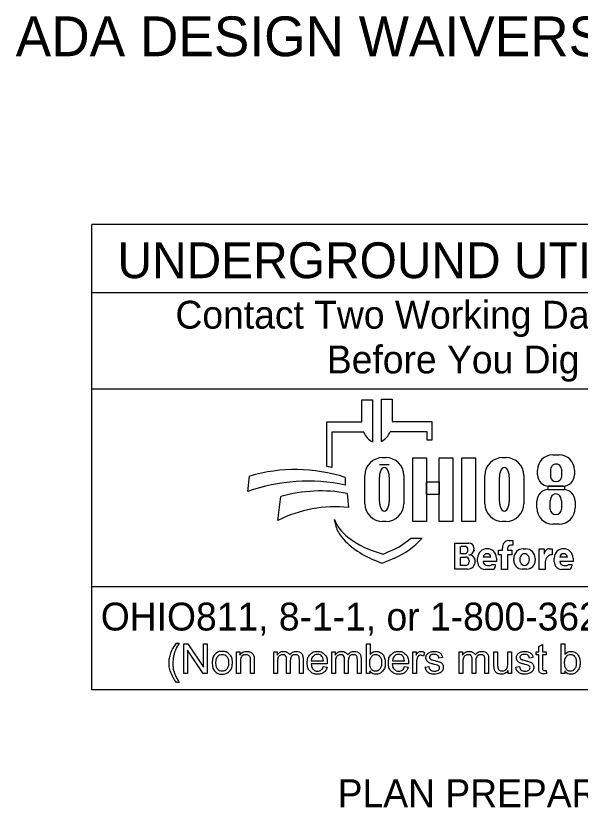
# Model space of a CAD drawing. Extents: x -10.1 to 68, y -9.5 to 29.2.
# Drawn here: x 35.995 to 38.831, y 1.553 to 5.529 of the extents above; entities that cross this region are included whole.
import ezdxf

# ---------------------------------------------------------------- set-up
doc = ezdxf.new("R2010")
doc.units = 0
doc.layers.add('SH_Data', color=7, linetype='Continuous')
doc.layers.add('SH_Text', color=7, linetype='Continuous')

msp = doc.modelspace()

# ---------------------------------------------------------------- linework, layer by layer
at = {"layer": 'SH_Data'}
for p, q in [((36.3775, 2.1428), (36.3775, 4.4803)), ((40.6275, 4.4803), (36.3775, 4.4803)), ((36.3775, 4.1387), (40.6275, 4.1387)), ((36.3775, 3.6553), (40.6275, 3.6553)), ((40.6275, 2.6607), (36.3775, 2.6607)), ((40.6275, 2.1428), (36.3775, 2.1428))]:
    msp.add_line(p, q, dxfattribs=at)
at = {"layer": 'SH_Text'}
for p, q in [((37.7335, 3.4883), (37.7335, 3.5998)), ((37.7335, 3.5998), (37.7872, 3.5998)), ((37.7872, 3.5998), (37.7872, 3.3877)), ((37.8329, 3.39), (37.8329, 3.6021)), ((37.8329, 3.6021), (37.8865, 3.6021)), ((37.8865, 3.6021), (37.8865, 3.4906)), ((37.5576, 3.2644), (37.5576, 3.4883)), ((37.5576, 3.4883), (37.7335, 3.4883)), ((37.8865, 3.4906), (38.0857, 3.4906)), ((38.0857, 3.4906), (38.0857, 3.3968)), ((37.5828, 3.4369), (37.5828, 3.26)), ((37.7439, 3.4369), (37.5828, 3.4369)), ((38.0625, 3.4392), (37.8761, 3.4392)), ((38.0625, 3.3968), (38.0625, 3.4392)), ((38.0857, 3.3968), (38.0625, 3.3968)), ((37.8385, 3.3091), (37.8551, 3.3091)), ((38.4416, 3.3091), (38.4581, 3.3091)), ((38.6931, 3.3231), (38.7258, 3.3231)), ((37.8718, 3.2721), (37.822, 3.2721)), ((38.6168, 3.2225), (38.6168, 3.2468)), ((38.683, 3.2111), (38.683, 3.2504)), ((38.7371, 3.2504), (38.7371, 3.2111)), ((38.8022, 3.2468), (38.8022, 3.2225)), ((37.1602, 3.1381), (37.1696, 3.2162)), ((37.6509, 3.2097), (37.6509, 3.1709)), ((37.7491, 3.0776), (37.7491, 3.2196)), ((37.822, 3.089), (37.822, 3.2114)), ((37.8718, 3.2114), (37.8718, 3.089)), ((37.9445, 3.2196), (37.9445, 3.0776)), ((38.3521, 3.0776), (38.3521, 3.2196)), ((38.425, 3.089), (38.425, 3.2114)), ((38.4748, 3.2114), (38.4748, 3.089)), ((38.5476, 3.2196), (38.5476, 3.0776)), ((38.671, 3.1482), (38.7483, 3.1482)), ((38.7462, 3.1665), (38.6728, 3.1665)), ((37.312, 2.9936), (37.3267, 3.1137)), ((37.6608, 3.1291), (37.6671, 3.0582)), ((38.6131, 3.0563), (38.6131, 3.0903)), ((38.6806, 3.0503), (38.6806, 3.0912)), ((38.7374, 3.0912), (38.7374, 3.0503)), ((38.8062, 3.0903), (38.8062, 3.0563)), ((37.5997, 2.9807), (37.5967, 2.9986)), ((37.8551, 2.9882), (37.8385, 2.9882)), ((38.4581, 2.9882), (38.4416, 2.9882)), ((38.7252, 2.9753), (38.6941, 2.9753)), ((37.98, 2.9048), (38.0375, 2.9048)), ((38.2013, 2.749), (38.2013, 2.8798)), ((38.2013, 2.8798), (38.2725, 2.8798)), ((38.2293, 2.8263), (38.2293, 2.8632)), ((38.2545, 2.8632), (38.2332, 2.8632)), ((38.4739, 2.8926), (38.4934, 2.8926)), ((38.4934, 2.8691), (38.4832, 2.8691)), ((38.4934, 2.8926), (38.4934, 2.8696)), ((37.7816, 2.8444), (37.841, 2.8239)), ((37.841, 2.8239), (37.8821, 2.8417)), ((38.2487, 2.8263), (38.2293, 2.8263)), ((38.2963, 2.856), (38.2963, 2.8481)), ((38.4213, 2.8212), (38.4213, 2.8442)), ((38.4213, 2.8442), (38.4406, 2.8442)), ((38.4406, 2.8442), (38.4406, 2.8546)), ((38.4667, 2.8526), (38.4667, 2.8442)), ((38.4667, 2.8442), (38.4883, 2.8442)), ((38.4883, 2.8442), (38.4883, 2.8212)), ((38.5451, 2.8508), (38.5573, 2.8508)), ((38.6254, 2.7478), (38.6254, 2.8505)), ((38.6254, 2.8505), (38.6499, 2.8505)), ((38.6499, 2.8505), (38.6499, 2.8237)), ((38.6772, 2.8505), (38.691, 2.8505)), ((38.691, 2.8505), (38.691, 2.8209)), ((37.835, 2.7769), (37.7976, 2.7934)), ((37.8983, 2.8044), (37.835, 2.7769)), ((38.2293, 2.7669), (38.2293, 2.8097)), ((38.2293, 2.8097), (38.2548, 2.8097)), ((38.2729, 2.7916), (38.2729, 2.7853)), ((38.3043, 2.7887), (38.3043, 2.7884)), ((38.3159, 2.7858), (38.3159, 2.8042)), ((38.3824, 2.8082), (38.3439, 2.8082)), ((38.4104, 2.7866), (38.344, 2.7866)), ((38.4104, 2.8042), (38.4104, 2.7866)), ((38.4362, 2.8212), (38.4213, 2.8212)), ((38.4362, 2.7478), (38.4362, 2.8212)), ((38.4883, 2.8212), (38.4667, 2.8212)), ((38.4667, 2.8212), (38.4667, 2.7478)), ((38.4973, 2.7922), (38.4973, 2.8029)), ((38.6051, 2.8029), (38.6051, 2.7922)), ((38.6559, 2.786), (38.6559, 2.7478)), ((38.7008, 2.7858), (38.7008, 2.8042)), ((38.7674, 2.8082), (38.7288, 2.8082)), ((38.7953, 2.7866), (38.7289, 2.7866)), ((38.7953, 2.8042), (38.7953, 2.7866)), ((38.265, 2.749), (38.2013, 2.749)), ((38.2546, 2.7669), (38.2293, 2.7669)), ((38.3892, 2.7478), (38.3538, 2.7478)), ((38.3649, 2.7673), (38.379, 2.7673)), ((38.3876, 2.7729), (38.4045, 2.7729)), ((38.4045, 2.7729), (38.4045, 2.7631)), ((38.4667, 2.7478), (38.4362, 2.7478)), ((38.5623, 2.7494), (38.5401, 2.7494)), ((38.6559, 2.7478), (38.6254, 2.7478)), ((38.7742, 2.7478), (38.7388, 2.7478)), ((38.7498, 2.7673), (38.7639, 2.7673)), ((38.7725, 2.7729), (38.7894, 2.7729)), ((38.7894, 2.7729), (38.7894, 2.7631))]:
    msp.add_line(p, q, dxfattribs=at)
for points in [[(37.991, 3.3081), (38.0589, 3.3081), (38.0589, 2.9881), (37.991, 2.9881)], [(38.1231, 3.3081), (38.1911, 3.3081), (38.1911, 2.9881), (38.1231, 2.9881)], [(38.2364, 3.3081), (38.3052, 3.3081), (38.3052, 2.9881), (38.2364, 2.9881)], [(38.0589, 3.1882), (38.1231, 3.1882), (38.1231, 3.1242), (38.0589, 3.1242)], [(38.6706, 3.1665), (38.7523, 3.1665), (38.7523, 3.1481), (38.6706, 3.1481)]]:
    msp.add_lwpolyline(points, close=True, dxfattribs=at)
for points in [[(36.8021, 2.3766), (36.8153, 2.3766)], [(36.8389, 2.2239), (36.8389, 2.3741), (36.8592, 2.3741), (36.9382, 2.2561), (36.9382, 2.3741), (36.9572, 2.3741), (36.9572, 2.2239), (36.9369, 2.2239), (36.8579, 2.3419), (36.8579, 2.2239), (36.8389, 2.2239)], [(37.7743, 2.2239), (37.7573, 2.2239), (37.7573, 2.3741), (37.7757, 2.3741), (37.7757, 2.3206)], [(38.6233, 2.2558), (38.6233, 2.3185), (38.6097, 2.3185), (38.6097, 2.3328), (38.6233, 2.3328), (38.6233, 2.3597), (38.6417, 2.3708), (38.6417, 2.3328), (38.6601, 2.3328), (38.6601, 2.3185), (38.6417, 2.3185), (38.6417, 2.2547)], [(38.7534, 2.2239), (38.7363, 2.2239), (38.7363, 2.3741), (38.7548, 2.3741), (38.7548, 2.3206)], [(37.1048, 2.2239), (37.1048, 2.3328), (37.1214, 2.3328), (37.1214, 2.3173)], [(37.2912, 2.2239), (37.2912, 2.3328), (37.3077, 2.3328), (37.3077, 2.3174)], [(37.5826, 2.2239), (37.5826, 2.3328), (37.5991, 2.3328), (37.5991, 2.3174)], [(37.9904, 2.2239), (37.9904, 2.3328), (38.007, 2.3328), (38.007, 2.3163)], [(38.0495, 2.3293), (38.043, 2.3122)], [(38.2236, 2.2239), (38.2236, 2.3328), (38.2401, 2.3328), (38.2401, 2.3174)], [(38.3979, 2.2654), (38.3979, 2.3328), (38.4164, 2.3328), (38.4164, 2.2724)], [(38.4676, 2.2745), (38.4676, 2.3328), (38.4861, 2.3328), (38.4861, 2.2239), (38.4696, 2.2239)], [(37.1233, 2.2833), (37.1233, 2.2239), (37.1048, 2.2239)], [(37.1932, 2.2908), (37.1932, 2.2239), (37.1748, 2.2239), (37.1748, 2.2901)], [(37.3097, 2.2803), (37.3097, 2.2239), (37.2912, 2.2239)], [(37.3743, 2.2871), (37.3743, 2.2239), (37.3559, 2.2239), (37.3559, 2.2946)], [(37.4388, 2.2986), (37.4388, 2.2239), (37.4203, 2.2239), (37.4203, 2.2924)], [(37.56, 2.2736), (37.4788, 2.2736)], [(37.4799, 2.2887), (37.5406, 2.2887)], [(37.601, 2.2803), (37.601, 2.2239), (37.5826, 2.2239)], [(37.6657, 2.2871), (37.6657, 2.2239), (37.6473, 2.2239), (37.6473, 2.2946)], [(37.7301, 2.2986), (37.7301, 2.2239), (37.7117, 2.2239), (37.7117, 2.2924)], [(37.968, 2.2736), (37.8868, 2.2736)], [(37.8879, 2.2887), (37.9486, 2.2887)], [(38.0088, 2.2809), (38.0088, 2.2239), (37.9904, 2.2239)], [(38.1394, 2.3046), (38.1213, 2.3022)], [(38.242, 2.2803), (38.242, 2.2239), (38.2236, 2.2239)], [(38.3067, 2.2871), (38.3067, 2.2239), (38.2883, 2.2239), (38.2883, 2.2946)], [(38.3711, 2.2986), (38.3711, 2.2239), (38.3527, 2.2239), (38.3527, 2.2924)], [(38.594, 2.3046), (38.5759, 2.3022)], [(37.5404, 2.2591), (37.5595, 2.2567)], [(37.7743, 2.2375), (37.7743, 2.2239)], [(37.9484, 2.2591), (37.9675, 2.2567)], [(38.053, 2.2564), (38.0712, 2.2593)], [(38.4696, 2.2239), (38.4696, 2.24)], [(38.5076, 2.2564), (38.5258, 2.2593)], [(38.6601, 2.2404), (38.6628, 2.2241)], [(38.7534, 2.2375), (38.7534, 2.2239)], [(36.8153, 2.1798), (36.8021, 2.1798)]]:
    msp.add_lwpolyline(points, dxfattribs=at)
for centre, radius, start, end in [((37.8353, 3.4736), 0.0985, 201.9296, 240.7469), ((37.7847, 3.476), 0.0985, 299.2531, 338.0704), ((37.8385, 3.2196), 0.0895, 90, 180), ((37.8551, 3.2196), 0.0895, 0, 90), ((38.4416, 3.2196), 0.0895, 90, 180), ((38.4581, 3.2196), 0.0895, 0, 90), ((38.6931, 3.2468), 0.0763, 90, 180), ((38.7258, 3.2468), 0.0763, 0, 90), ((37.4295, 2.4554), 0.8191, 79.2074, 81.0007), ((37.3997, 2.4302), 0.8191, 72.1402, 106.3144), ((38.6728, 3.2225), 0.056, 180, 270), ((38.7462, 3.2225), 0.056, 270, 0), ((37.4628, 2.2991), 0.8919, 77.8238, 109.8274), ((37.5267, 2.4094), 0.7322, 79.44, 105.8467), ((38.671, 3.0903), 0.0579, 90, 180), ((38.7483, 3.0903), 0.0579, 0, 90), ((37.5987, 2.4262), 0.6357, 83.8248, 116.8021), ((37.8385, 3.0776), 0.0895, 180, 270), ((37.8551, 3.0776), 0.0895, 270, 0), ((38.4416, 3.0776), 0.0895, 180, 270), ((38.4581, 3.0776), 0.0895, 270, 0), ((38.6941, 3.0563), 0.081, 180, 270), ((38.7252, 3.0563), 0.081, 270, 0), ((37.7841, 3.0707), 0.2008, 201.0457, 232.5314), ((37.741, 3.0048), 0.1433, 189.6817, 216.0884), ((37.8747, 3.1022), 0.3088, 216.0884, 235.7167), ((37.9766, 3.3219), 0.5173, 232.5314, 241.794), ((37.7387, 3.1722), 0.3602, 293.4582, 312.0712), ((37.7387, 3.1722), 0.401, 293.4582, 317.8286), ((37.8914, 3.1631), 0.3371, 241.794, 250.9821), ((38.2505, 2.8463), 0.0169, 357.8325, 90), ((38.2725, 2.856), 0.0238, 0, 90), ((38.4739, 2.859), 0.0335, 90, 187.5187), ((38.4832, 2.8526), 0.0165, 90, 180), ((38.0412, 3.3465), 0.6044, 235.7167, 246.2325), ((38.2487, 2.845), 0.0187, 270, 2.0582), ((38.2721, 2.8453), 0.0243, 270, 6.6529), ((38.2827, 2.8438), 0.0175, 347.4023, 0), ((38.3631, 2.8042), 0.0473, 0, 180), ((38.3632, 2.8072), 0.0193, 2.9632, 177.0368), ((38.5451, 2.8029), 0.0478, 90, 180), ((38.5573, 2.8029), 0.0478, 0, 90), ((38.6768, 2.8237), 0.0269, 89.2449, 180), ((38.7481, 2.8042), 0.0473, 0, 180), ((38.7481, 2.8072), 0.0193, 2.9632, 177.0368), ((38.2546, 2.7853), 0.0184, 270, 0), ((38.2548, 2.7916), 0.0181, 0, 90), ((38.265, 2.7884), 0.0393, 270, 0), ((38.2722, 2.7889), 0.0321, 4.0748, 90), ((38.2714, 2.7887), 0.033, 0, 11.7502), ((38.3538, 2.7858), 0.038, 180, 270), ((38.3649, 2.7883), 0.021, 184.827, 270), ((38.5401, 2.7922), 0.0428, 180, 270), ((38.5623, 2.7922), 0.0428, 270, 0), ((38.6908, 2.786), 0.0349, 89.6033, 180), ((38.7388, 2.7858), 0.038, 180, 270), ((38.7498, 2.7883), 0.021, 184.827, 270), ((38.379, 2.7767), 0.00938, 270, 335.9979), ((38.3892, 2.7631), 0.0152, 270, 0), ((38.7639, 2.7767), 0.00938, 270, 335.9979), ((38.7742, 2.7631), 0.0152, 270, 0)]:
    msp.add_arc(centre, radius, start, end, dxfattribs=at)
for centre, major_axis, ratio, start_param, end_param in [((38.71, 3.2504), (0.0271, 0), 0.969373, 0, 3.141593), ((37.8469, 3.2114), (0, 0.0484), 0.514403, 4.712389, 7.853982), ((38.4499, 3.2114), (0, 0.0484), 0.514403, 4.712389, 7.853982), ((38.71, 3.2111), (0.0271, 0), 0.818453, 3.141593, 6.283185), ((38.709, 3.0912), (0, 0.0358), 0.794529, 4.712389, 7.853982), ((37.8469, 3.089), (0, 0.0484), 0.514403, 1.570796, 4.712389), ((38.4499, 3.089), (0, 0.0484), 0.514403, 1.570796, 4.712389), ((38.709, 3.0503), (0.0284, 0), 0.959837, 3.141593, 6.283185), ((38.5517, 2.7976), (0, 0.029), 0.832186, 4.712389, 7.853982), ((38.5517, 2.7976), (0, 0.0302), 0.797287, 1.570796, 4.712389)]:
    msp.add_ellipse(centre, major_axis=major_axis, ratio=ratio, start_param=start_param, end_param=end_param, dxfattribs=at)
for points in [[(36.8021, 2.1798), (36.7869, 2.199), (36.7763, 2.2248), (36.7657, 2.2506), (36.7657, 2.2783), (36.7657, 2.3026), (36.7736, 2.325), (36.7829, 2.3509), (36.8021, 2.3766)], [(36.8153, 2.3766), (36.8029, 2.3553), (36.7989, 2.3462), (36.7927, 2.332), (36.7891, 2.3167), (36.7847, 2.2975), (36.7847, 2.2782), (36.7847, 2.2289), (36.8153, 2.1798)], [(36.9814, 2.2783), (36.9814, 2.3085), (36.9981, 2.3231), (37.0122, 2.3352), (37.0323, 2.3352), (37.0547, 2.3352), (37.069, 2.3205), (37.0832, 2.3058), (37.0832, 2.2799), (37.0832, 2.2589), (37.0769, 2.2469), (37.0706, 2.2348), (37.0586, 2.2282), (37.0466, 2.2215), (37.0323, 2.2215), (37.0095, 2.2215), (36.9954, 2.2362), (36.9814, 2.2508), (36.9814, 2.2783)], [(37.0003, 2.2783), (37.0003, 2.2574), (37.0094, 2.247), (37.0185, 2.2366), (37.0323, 2.2366), (37.046, 2.2366), (37.0551, 2.2471), (37.0642, 2.2575), (37.0642, 2.279), (37.0642, 2.2991), (37.0551, 2.3095), (37.0459, 2.3199), (37.0323, 2.3199), (37.0185, 2.3199), (37.0094, 2.3096), (37.0003, 2.2992), (37.0003, 2.2783)], [(37.1214, 2.3173), (37.1334, 2.3352), (37.156, 2.3352), (37.1659, 2.3352), (37.1741, 2.3316), (37.1823, 2.3281), (37.1864, 2.3224), (37.1905, 2.3166), (37.1922, 2.3087), (37.1932, 2.3036), (37.1932, 2.2908)], [(37.1748, 2.2901), (37.1748, 2.3013), (37.1726, 2.3069), (37.1705, 2.3125), (37.165, 2.3158), (37.1595, 2.3191), (37.1521, 2.3191), (37.1404, 2.3191), (37.1318, 2.3117), (37.1233, 2.3042), (37.1233, 2.2833)], [(37.3077, 2.3174), (37.3128, 2.3254), (37.3214, 2.3303), (37.3299, 2.3352), (37.3407, 2.3352), (37.3528, 2.3352), (37.3606, 2.3301), (37.3683, 2.3251), (37.3715, 2.3161), (37.3844, 2.3352), (37.4051, 2.3352), (37.4213, 2.3352), (37.43, 2.3262), (37.4388, 2.3172), (37.4388, 2.2986)], [(37.3559, 2.2946), (37.3559, 2.3069), (37.3514, 2.313), (37.3469, 2.3191), (37.3366, 2.3191), (37.3288, 2.3191), (37.3222, 2.315), (37.3156, 2.311), (37.3126, 2.3031), (37.3097, 2.2952), (37.3097, 2.2803)], [(37.4203, 2.2924), (37.4203, 2.3035), (37.4185, 2.3083), (37.4168, 2.3132), (37.412, 2.3162), (37.4073, 2.3191), (37.401, 2.3191), (37.3895, 2.3191), (37.3819, 2.3115), (37.3743, 2.3039), (37.3743, 2.2871)], [(37.5595, 2.2567), (37.555, 2.24), (37.5428, 2.2307), (37.5306, 2.2215), (37.5117, 2.2215), (37.4878, 2.2215), (37.4738, 2.2362), (37.4598, 2.2509), (37.4598, 2.2774), (37.4598, 2.3049), (37.474, 2.32), (37.4881, 2.3352), (37.5106, 2.3352), (37.5324, 2.3352), (37.5463, 2.3203), (37.5601, 2.3055), (37.5601, 2.2785), (37.5601, 2.2769), (37.56, 2.2736)], [(37.5406, 2.2887), (37.5394, 2.3025), (37.5337, 2.3094), (37.5249, 2.3201), (37.5108, 2.3201), (37.4981, 2.3201), (37.4894, 2.3115), (37.4808, 2.303), (37.4799, 2.2887)], [(37.5991, 2.3174), (37.6042, 2.3254), (37.6127, 2.3303), (37.6212, 2.3352), (37.6321, 2.3352), (37.6442, 2.3352), (37.6519, 2.3301), (37.6597, 2.3251), (37.6628, 2.3161), (37.6758, 2.3352), (37.6965, 2.3352), (37.7127, 2.3352), (37.7214, 2.3262), (37.7301, 2.3172), (37.7301, 2.2986)], [(37.6473, 2.2946), (37.6473, 2.3069), (37.6428, 2.313), (37.6383, 2.3191), (37.628, 2.3191), (37.6202, 2.3191), (37.6136, 2.315), (37.607, 2.311), (37.604, 2.3031), (37.601, 2.2952), (37.601, 2.2803)], [(37.7117, 2.2924), (37.7117, 2.3035), (37.7099, 2.3083), (37.7081, 2.3132), (37.7034, 2.3162), (37.6987, 2.3191), (37.6923, 2.3191), (37.6809, 2.3191), (37.6733, 2.3115), (37.6657, 2.3039), (37.6657, 2.2871)], [(37.7741, 2.2792), (37.7741, 2.2596), (37.7794, 2.2509), (37.7881, 2.2366), (37.8029, 2.2366), (37.815, 2.2366), (37.8238, 2.2471), (37.8326, 2.2576), (37.8326, 2.2784), (37.8326, 2.2998), (37.8241, 2.3099), (37.8157, 2.3201), (37.8038, 2.3201), (37.7917, 2.3201), (37.7829, 2.3096), (37.7741, 2.299), (37.7741, 2.2792)], [(37.7757, 2.3206), (37.7874, 2.3352), (37.8055, 2.3352), (37.8155, 2.3352), (37.8245, 2.3311), (37.8335, 2.3271), (37.8392, 2.3198), (37.845, 2.3124), (37.8483, 2.3021), (37.8516, 2.2918), (37.8516, 2.28), (37.8516, 2.252), (37.8378, 2.2368), (37.8239, 2.2215), (37.8046, 2.2215), (37.7853, 2.2215), (37.7743, 2.2375)], [(37.9675, 2.2567), (37.963, 2.24), (37.9508, 2.2307), (37.9386, 2.2215), (37.9196, 2.2215), (37.8958, 2.2215), (37.8818, 2.2362), (37.8678, 2.2509), (37.8678, 2.2774), (37.8678, 2.3049), (37.882, 2.32), (37.8961, 2.3352), (37.9186, 2.3352), (37.9404, 2.3352), (37.9543, 2.3203), (37.9681, 2.3055), (37.9681, 2.2785), (37.9681, 2.2769), (37.968, 2.2736)], [(37.9486, 2.2887), (37.9474, 2.3025), (37.9417, 2.3094), (37.9328, 2.3201), (37.9188, 2.3201), (37.9061, 2.3201), (37.8974, 2.3115), (37.8888, 2.303), (37.8879, 2.2887)], [(38.007, 2.3163), (38.0133, 2.3278), (38.0187, 2.3315), (38.0241, 2.3352), (38.0305, 2.3352), (38.0398, 2.3352), (38.0495, 2.3293)], [(38.043, 2.3122), (38.0363, 2.3162), (38.0295, 2.3162), (38.0235, 2.3162), (38.0187, 2.3125), (38.0139, 2.3089), (38.0119, 2.3024), (38.0088, 2.2926), (38.0088, 2.2809)], [(38.1213, 2.3022), (38.1201, 2.3106), (38.1142, 2.3153), (38.1083, 2.3201), (38.0975, 2.3201), (38.0848, 2.3201), (38.0794, 2.3159), (38.0739, 2.3116), (38.0739, 2.306), (38.0739, 2.3024), (38.0762, 2.2995), (38.0785, 2.2966), (38.0833, 2.2946), (38.086, 2.2936), (38.0996, 2.2899), (38.1192, 2.2847), (38.1269, 2.2813), (38.1347, 2.278), (38.1391, 2.2717), (38.1435, 2.2653), (38.1435, 2.2559), (38.1435, 2.2467), (38.1381, 2.2386), (38.1327, 2.2304), (38.1226, 2.226), (38.1124, 2.2215), (38.0996, 2.2215), (38.0784, 2.2215), (38.0672, 2.2303), (38.0561, 2.2391), (38.053, 2.2564)], [(38.0712, 2.2593), (38.0727, 2.2483), (38.0798, 2.2425), (38.0868, 2.2366), (38.0995, 2.2366), (38.1122, 2.2366), (38.1184, 2.2418), (38.1245, 2.247), (38.1245, 2.254), (38.1245, 2.2602), (38.1191, 2.2638), (38.1153, 2.2663), (38.1002, 2.2701), (38.0799, 2.2752), (38.072, 2.2789), (38.0642, 2.2827), (38.0601, 2.2893), (38.0561, 2.2959), (38.0561, 2.3038), (38.0561, 2.3111), (38.0594, 2.3173), (38.0628, 2.3235), (38.0685, 2.3276), (38.0728, 2.3308), (38.0803, 2.333), (38.0877, 2.3352), (38.0962, 2.3352), (38.109, 2.3352), (38.1187, 2.3315), (38.1284, 2.3278), (38.133, 2.3215), (38.1377, 2.3152), (38.1394, 2.3046)], [(38.2401, 2.3174), (38.2452, 2.3254), (38.2537, 2.3303), (38.2622, 2.3352), (38.2731, 2.3352), (38.2852, 2.3352), (38.2929, 2.3301), (38.3007, 2.3251), (38.3038, 2.3161), (38.3168, 2.3352), (38.3375, 2.3352), (38.3537, 2.3352), (38.3624, 2.3262), (38.3711, 2.3172), (38.3711, 2.2986)], [(38.2883, 2.2946), (38.2883, 2.3069), (38.2838, 2.313), (38.2793, 2.3191), (38.269, 2.3191), (38.2612, 2.3191), (38.2546, 2.315), (38.248, 2.311), (38.245, 2.3031), (38.242, 2.2952), (38.242, 2.2803)], [(38.3527, 2.2924), (38.3527, 2.3035), (38.3509, 2.3083), (38.3491, 2.3132), (38.3444, 2.3162), (38.3397, 2.3191), (38.3333, 2.3191), (38.3219, 2.3191), (38.3143, 2.3115), (38.3067, 2.3039), (38.3067, 2.2871)], [(38.5759, 2.3022), (38.5747, 2.3106), (38.5688, 2.3153), (38.5629, 2.3201), (38.5521, 2.3201), (38.5394, 2.3201), (38.5339, 2.3159), (38.5285, 2.3116), (38.5285, 2.306), (38.5285, 2.3024), (38.5308, 2.2995), (38.533, 2.2966), (38.5378, 2.2946), (38.5406, 2.2936), (38.5542, 2.2899), (38.5737, 2.2847), (38.5815, 2.2813), (38.5893, 2.278), (38.5937, 2.2717), (38.5981, 2.2653), (38.5981, 2.2559), (38.5981, 2.2467), (38.5927, 2.2386), (38.5873, 2.2304), (38.5772, 2.226), (38.567, 2.2215), (38.5542, 2.2215), (38.5329, 2.2215), (38.5218, 2.2303), (38.5107, 2.2391), (38.5076, 2.2564)], [(38.5258, 2.2593), (38.5273, 2.2483), (38.5343, 2.2425), (38.5414, 2.2366), (38.554, 2.2366), (38.5668, 2.2366), (38.5729, 2.2418), (38.5791, 2.247), (38.5791, 2.254), (38.5791, 2.2602), (38.5736, 2.2638), (38.5698, 2.2663), (38.5548, 2.2701), (38.5345, 2.2752), (38.5266, 2.2789), (38.5188, 2.2827), (38.5147, 2.2893), (38.5107, 2.2959), (38.5107, 2.3038), (38.5107, 2.3111), (38.514, 2.3173), (38.5173, 2.3235), (38.5231, 2.3276), (38.5274, 2.3308), (38.5348, 2.333), (38.5423, 2.3352), (38.5508, 2.3352), (38.5636, 2.3352), (38.5733, 2.3315), (38.583, 2.3278), (38.5876, 2.3215), (38.5922, 2.3152), (38.594, 2.3046)], [(38.7532, 2.2792), (38.7532, 2.2596), (38.7585, 2.2509), (38.7672, 2.2366), (38.782, 2.2366), (38.7941, 2.2366), (38.8029, 2.2471), (38.8116, 2.2576), (38.8116, 2.2784), (38.8116, 2.2998), (38.8032, 2.3099), (38.7948, 2.3201), (38.7828, 2.3201), (38.7708, 2.3201), (38.762, 2.3096), (38.7532, 2.299), (38.7532, 2.2792)], [(38.7548, 2.3206), (38.7664, 2.3352), (38.7846, 2.3352), (38.7946, 2.3352), (38.8036, 2.3311), (38.8125, 2.3271), (38.8183, 2.3198), (38.8241, 2.3124), (38.8274, 2.3021), (38.8306, 2.2918), (38.8306, 2.28), (38.8306, 2.252), (38.8168, 2.2368), (38.803, 2.2215), (38.7836, 2.2215), (38.7644, 2.2215), (38.7534, 2.2375)], [(37.4788, 2.2736), (37.4799, 2.2557), (37.489, 2.2462), (37.4981, 2.2366), (37.5117, 2.2366), (37.5219, 2.2366), (37.5291, 2.242), (37.5362, 2.2473), (37.5404, 2.2591)], [(37.8868, 2.2736), (37.8879, 2.2557), (37.897, 2.2462), (37.9061, 2.2366), (37.9197, 2.2366), (37.9299, 2.2366), (37.937, 2.242), (37.9442, 2.2473), (37.9484, 2.2591)], [(38.4164, 2.2724), (38.4164, 2.258), (38.4175, 2.253), (38.4192, 2.2457), (38.4249, 2.2416), (38.4305, 2.2374), (38.4388, 2.2374), (38.4471, 2.2374), (38.4543, 2.2417), (38.4616, 2.2459), (38.4646, 2.2533), (38.4676, 2.2606), (38.4676, 2.2745)], [(38.4696, 2.24), (38.4569, 2.2215), (38.4351, 2.2215), (38.4255, 2.2215), (38.4171, 2.2252), (38.4088, 2.2289), (38.4047, 2.2345), (38.4007, 2.2401), (38.3991, 2.2482), (38.3979, 2.2536), (38.3979, 2.2654)], [(38.6628, 2.2241), (38.655, 2.2224), (38.6488, 2.2224), (38.6388, 2.2224), (38.6333, 2.2256), (38.6278, 2.2288), (38.6255, 2.234), (38.6233, 2.2392), (38.6233, 2.2558)], [(38.6417, 2.2547), (38.6417, 2.2468), (38.6427, 2.2445), (38.6436, 2.2423), (38.6458, 2.2409), (38.648, 2.2396), (38.6521, 2.2396), (38.6551, 2.2396), (38.6601, 2.2404)]]:
    msp.add_open_spline(points, degree=3, dxfattribs=at)

# ---------------------------------------------------------------- texts
for s, height, p in [('ADA DESIGN WAIVERS', 0.2, (35.9944, 5.3256)), ('UNDERGROUND UTILITIES', 0.18, (36.5057, 4.2106)), ('Contact Two Working Days', 0.14, (36.7972, 3.9571)), ('Before You Dig', 0.14, (37.5583, 3.7321)), ('OHIO811, 8-1-1, or 1-800-362-2764', 0.14, (36.422, 2.4406)), ('PLAN PREPARED BY:', 0.14, (37.6125, 1.553))]:
    msp.add_text(s, height=height, dxfattribs=at).set_placement(p)

doc.saveas('drawing.dxf')
